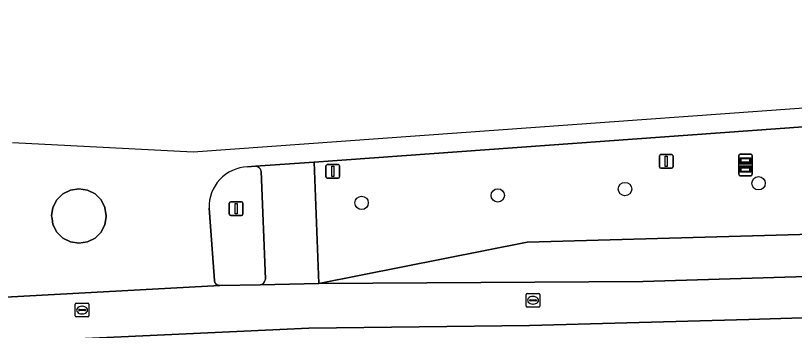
# Model space of a CAD drawing. Extents: x 161248 to 161848, y 384871 to 385383.
# Drawn here: x 161640.1 to 161697.1, y 385358.1 to 385381.2 of the extents above; entities that cross this region are included whole.
import ezdxf

# ---------------------------------------------------------------- set-up
doc = ezdxf.new("R2010")
doc.units = 0
for name, color, linetype in [('IMGEO_Berm_groen', 7, 'Continuous'), ('IMGEO_Boom', 7, 'Continuous'), ('IMGEO_Lichtmast', 7, 'Continuous'), ('IMGEO_Rijbaan_lokaal_gesloten', 7, 'Continuous'), ('IMGEO_Rioolput', 7, 'Continuous'), ('IMGEO_Verkeersbordpaal', 7, 'Continuous'), ('IMGEO_Verkeerseiland_open', 7, 'Continuous'), ('IMGEO_Vlaggenmast', 7, 'Continuous'), ('IMGEO_Voetpad_open', 7, 'Continuous'), ('IMGEO_Wegwijzer', 7, 'Continuous')]:
    doc.layers.add(name, color=color, linetype=linetype)

msp = doc.modelspace()

# ---------------------------------------------------------------- linework, layer by layer
at = {"layer": 'IMGEO_Berm_groen'}
msp.add_lwpolyline([(161791.881, 385380.869), (161759.392, 385377.16), (161750.012, 385376.539), (161748.217, 385376.43), (161698.032, 385373.062), (161661.919, 385370.448), (161662.255, 385361.554), (161677.491, 385364.59), (161749.527, 385366.616), (161792.671, 385367.953)], close=True, dxfattribs=at)
at = {"layer": 'IMGEO_Boom'}
for centre in [(161684.655, 385368.484), (161694.428, 385368.903), (161675.35, 385368.016), (161665.383, 385367.469)]:
    msp.add_circle(centre, 0.489, dxfattribs=at)
at = {"layer": 'IMGEO_Lichtmast'}
for p, q in [((161655.702, 385366.64), (161655.702, 385367.44)), ((161655.702, 385367.44), (161655.702, 385366.64)), ((161655.802, 385367.54), (161656.592, 385367.54)), ((161656.592, 385367.54), (161655.802, 385367.54)), ((161656.692, 385367.44), (161656.692, 385366.64)), ((161656.692, 385366.64), (161656.692, 385367.44)), ((161656.592, 385366.54), (161655.802, 385366.54)), ((161655.802, 385366.54), (161656.592, 385366.54))]:
    msp.add_line(p, q, dxfattribs=at)
msp.add_lwpolyline([(161656.122, 385367.415), (161656.272, 385367.415), (161656.272, 385366.665), (161656.122, 385366.665), (161656.122, 385367.415)], dxfattribs=at)
for centre, start, end in [((161655.802, 385367.44), 90, 180), ((161655.802, 385367.44), 90, 180), ((161656.592, 385367.44), 0, 90), ((161656.592, 385367.44), 360, 90), ((161655.802, 385366.64), 180, 270), ((161655.802, 385366.64), 180, 270), ((161656.592, 385366.64), 270, 0), ((161656.592, 385366.64), 270, 0)]:
    msp.add_arc(centre, 0.1, start, end, dxfattribs=at)
at = {"layer": 'IMGEO_Rijbaan_lokaal_gesloten'}
for points in [[(161657.034, 385370.106), (161657.616, 385370.148), (161661.919, 385370.448), (161698.032, 385373.062), (161748.217, 385376.43), (161750.012, 385376.539), (161759.392, 385377.16), (161791.881, 385380.869), (161791.867, 385381.194), (161791.156, 385381.143), (161653.051, 385371.194), (161644.097, 385371.653), (161639.831, 385371.872)], [(161631.227, 385360.108), (161655.016, 385361.406), (161654.981, 385361.407), (161654.945, 385361.411), (161654.91, 385361.418), (161654.876, 385361.428), (161654.842, 385361.441), (161654.811, 385361.458), (161654.78, 385361.477), (161654.752, 385361.498), (161654.725, 385361.522), (161654.701, 385361.549), (161654.679, 385361.577), (161654.66, 385361.607), (161654.644, 385361.639), (161654.63, 385361.672), (161654.62, 385361.706), (161654.612, 385361.741), (161654.608, 385361.777), (161654.25, 385366.727), (161654.224, 385367.085)], [(161792.812, 385364.967), (161756.931, 385363.87), (161711.552, 385362.483), (161685.959, 385361.7), (161662.255, 385361.554), (161657.948, 385361.466), (161655.016, 385361.406), (161631.227, 385360.108), (161631.252, 385359.649), (161631.397, 385356.891), (161661.517, 385358.276), (161677.668, 385358.493), (161693.707, 385358.916), (161765.882, 385361.168), (161791.883, 385361.372)]]:
    msp.add_lwpolyline(points, dxfattribs=at)
for points in [[(161646.6, 385367.126), (161646.698, 385366.508), (161646.689, 385366.451), (161646.6, 385365.89), (161646.316, 385365.332), (161645.874, 385364.89), (161645.316, 385364.606), (161644.698, 385364.508), (161644.08, 385364.606), (161643.522, 385364.89), (161643.08, 385365.332), (161642.796, 385365.89), (161642.729, 385366.313), (161642.698, 385366.508), (161642.796, 385367.126), (161643.08, 385367.684), (161643.522, 385368.126), (161644.08, 385368.41), (161644.698, 385368.508), (161645.316, 385368.41), (161645.874, 385368.126), (161646.316, 385367.684)], [(161792.671, 385367.953), (161749.527, 385366.616), (161677.491, 385364.59), (161662.255, 385361.554), (161685.959, 385361.7), (161711.552, 385362.483), (161756.931, 385363.87), (161792.812, 385364.967)], [(161748.303, 385358.596), (161767.756, 385359.312), (161776.93, 385359.481), (161791.948, 385358.758), (161791.883, 385361.372), (161765.882, 385361.168), (161693.707, 385358.916), (161677.668, 385358.493), (161661.517, 385358.276), (161631.397, 385356.891), (161631.519, 385354.842), (161632.803, 385354.907), (161633.031, 385354.915), (161645.068, 385355.42), (161657.397, 385355.953), (161657.562, 385355.96)]]:
    msp.add_lwpolyline(points, close=True, dxfattribs=at)
msp.add_arc((161657.138, 385367.192), 2.916, 92.0438, 182.101, dxfattribs=at)
at = {"layer": 'IMGEO_Rioolput'}
for p, q in [((161677.427, 385359.904), (161677.427, 385360.756)), ((161677.502, 385360.83), (161678.354, 385360.83)), ((161677.729, 385360.373), (161678.127, 385360.373)), ((161677.915, 385360.61), (161677.94, 385360.61)), ((161678.428, 385360.756), (161678.428, 385359.904)), ((161644.431, 385359.189), (161644.431, 385360.041)), ((161644.506, 385360.115), (161645.358, 385360.115)), ((161644.919, 385359.895), (161644.944, 385359.895)), ((161645.432, 385360.041), (161645.432, 385359.189)), ((161678.354, 385359.83), (161677.502, 385359.83)), ((161677.686, 385360.324), (161677.686, 385360.336)), ((161678.124, 385360.287), (161677.726, 385360.287)), ((161677.938, 385360.05), (161677.913, 385360.05)), ((161678.17, 385360.336), (161678.17, 385360.324)), ((161644.69, 385359.609), (161644.69, 385359.621)), ((161645.128, 385359.572), (161644.73, 385359.572)), ((161644.733, 385359.658), (161645.131, 385359.658)), ((161644.942, 385359.335), (161644.917, 385359.335)), ((161645.174, 385359.621), (161645.174, 385359.609)), ((161645.358, 385359.115), (161644.506, 385359.115))]:
    msp.add_line(p, q, dxfattribs=at)
for points in [[(161677.427, 385359.904), (161677.427, 385360.756)], [(161677.502, 385360.83), (161678.354, 385360.83)], [(161678.428, 385360.756), (161678.428, 385359.904)], [(161644.431, 385359.189), (161644.431, 385360.041)], [(161644.506, 385360.115), (161645.358, 385360.115)], [(161645.432, 385360.041), (161645.432, 385359.189)], [(161678.354, 385359.83), (161677.502, 385359.83)], [(161645.358, 385359.115), (161644.506, 385359.115)]]:
    msp.add_lwpolyline(points, dxfattribs=at)
for centre, radius, start, end in [((161677.504, 385360.754), 0.0765, 91.552, 178.448), ((161677.504, 385360.754), 0.0765, 91.552, 178.448), ((161677.726, 385360.333), 0.0403, 85.8775, 175.7526), ((161678.131, 385360.335), 0.0386, 1.7309, 96.639), ((161678.352, 385360.754), 0.0765, 1.552, 88.448), ((161678.352, 385360.754), 0.0765, 1.552, 88.448), ((161644.508, 385360.039), 0.0765, 91.552, 178.448), ((161644.508, 385360.039), 0.0765, 91.552, 178.448), ((161645.356, 385360.039), 0.0765, 1.552, 88.448), ((161645.356, 385360.039), 0.0765, 1.552, 88.448), ((161677.504, 385359.906), 0.0765, 181.552, 268.448), ((161677.504, 385359.906), 0.0765, 181.552, 268.448), ((161677.723, 385360.323), 0.0366, 178.938, 274.7102), ((161678.127, 385360.33), 0.043, 264.8664, 352.4533), ((161678.352, 385359.906), 0.0765, 271.552, 358.448), ((161678.352, 385359.906), 0.0765, 271.552, 358.448), ((161644.73, 385359.618), 0.0403, 85.8775, 175.7526), ((161644.727, 385359.608), 0.0366, 178.938, 274.7102), ((161645.131, 385359.615), 0.043, 264.8664, 352.4533), ((161645.135, 385359.62), 0.0386, 1.7309, 96.639), ((161644.508, 385359.191), 0.0765, 181.552, 268.448), ((161644.508, 385359.191), 0.0765, 181.552, 268.448), ((161645.356, 385359.191), 0.0765, 271.552, 358.448), ((161645.356, 385359.191), 0.0765, 271.552, 358.448)]:
    msp.add_arc(centre, radius, start, end, dxfattribs=at)
for centre, major_axis, ratio, start_param, end_param in [((161677.914, 385360.33), (-0.387, 0.002), 0.722429, 4.712389, 7.853982), ((161677.939, 385360.33), (-0.39, 0.002), 0.717154, 1.570796, 4.712389), ((161644.918, 385359.615), (-0.387, 0.002), 0.722429, 4.712389, 7.853982), ((161644.943, 385359.615), (-0.39, 0.002), 0.717154, 1.570796, 4.712389)]:
    msp.add_ellipse(centre, major_axis=major_axis, ratio=ratio, start_param=start_param, end_param=end_param, dxfattribs=at)
at = {"layer": 'IMGEO_Verkeersbordpaal'}
for p, q in [((161662.773, 385369.372), (161662.773, 385370.172)), ((161662.773, 385370.172), (161662.773, 385369.372)), ((161662.873, 385370.272), (161663.663, 385370.272)), ((161663.663, 385370.272), (161662.873, 385370.272)), ((161663.763, 385370.172), (161663.763, 385369.372)), ((161663.763, 385369.372), (161663.763, 385370.172)), ((161663.663, 385369.272), (161662.873, 385369.272)), ((161662.873, 385369.272), (161663.663, 385369.272))]:
    msp.add_line(p, q, dxfattribs=at)
msp.add_lwpolyline([(161663.193, 385370.147), (161663.343, 385370.147), (161663.343, 385369.397), (161663.193, 385369.397), (161663.193, 385370.147)], dxfattribs=at)
for centre, start, end in [((161662.873, 385370.172), 90, 180), ((161662.873, 385370.172), 90, 180), ((161663.663, 385370.172), 0, 90), ((161663.663, 385370.172), 360, 90), ((161662.873, 385369.372), 180, 270), ((161662.873, 385369.372), 180, 270), ((161663.663, 385369.372), 270, 0), ((161663.663, 385369.372), 270, 0)]:
    msp.add_arc(centre, 0.1, start, end, dxfattribs=at)
at = {"layer": 'IMGEO_Verkeerseiland_open'}
for points in [[(161657.616, 385370.148), (161657.034, 385370.106)], [(161658.338, 385361.88), (161658.042, 385369.784)], [(161654.224, 385367.085), (161654.25, 385366.727), (161654.608, 385361.777), (161654.612, 385361.741), (161654.62, 385361.706), (161654.63, 385361.672), (161654.644, 385361.639), (161654.66, 385361.607), (161654.679, 385361.577), (161654.701, 385361.549), (161654.725, 385361.522), (161654.752, 385361.498), (161654.78, 385361.477), (161654.811, 385361.458), (161654.842, 385361.441), (161654.876, 385361.428), (161654.91, 385361.418), (161654.945, 385361.411), (161654.981, 385361.407), (161655.016, 385361.406), (161657.948, 385361.466)]]:
    msp.add_lwpolyline(points, dxfattribs=at)
msp.add_lwpolyline([(161642.729, 385366.313), (161642.796, 385365.89), (161643.08, 385365.332), (161643.522, 385364.89), (161644.08, 385364.606), (161644.698, 385364.508), (161645.316, 385364.606), (161645.874, 385364.89), (161646.316, 385365.332), (161646.6, 385365.89), (161646.689, 385366.451), (161646.698, 385366.508), (161646.6, 385367.126), (161646.316, 385367.684), (161645.874, 385368.126), (161645.316, 385368.41), (161644.698, 385368.508), (161644.08, 385368.41), (161643.522, 385368.126), (161643.08, 385367.684), (161642.796, 385367.126), (161642.698, 385366.508)], close=True, dxfattribs=at)
for centre, radius, start, end in [((161657.138, 385367.192), 2.916, 92.0438, 182.101), ((161657.618, 385369.719), 0.429, 8.6723, 90.3025), ((161657.912, 385361.89), 0.426, 274.792, 358.6276)]:
    msp.add_arc(centre, radius, start, end, dxfattribs=at)
at = {"layer": 'IMGEO_Vlaggenmast'}
for p, q in [((161687.181, 385370.105), (161687.181, 385370.905)), ((161687.181, 385370.905), (161687.181, 385370.105)), ((161687.281, 385371.005), (161688.071, 385371.005)), ((161688.071, 385371.005), (161687.281, 385371.005)), ((161688.171, 385370.905), (161688.171, 385370.105)), ((161688.171, 385370.105), (161688.171, 385370.905)), ((161688.071, 385370.005), (161687.281, 385370.005)), ((161687.281, 385370.005), (161688.071, 385370.005))]:
    msp.add_line(p, q, dxfattribs=at)
msp.add_lwpolyline([(161687.601, 385370.88), (161687.751, 385370.88), (161687.751, 385370.13), (161687.601, 385370.13), (161687.601, 385370.88)], dxfattribs=at)
for centre, start, end in [((161687.281, 385370.905), 90, 180), ((161687.281, 385370.905), 90, 180), ((161688.071, 385370.905), 0, 90), ((161688.071, 385370.905), 360, 90), ((161687.281, 385370.105), 180, 270), ((161687.281, 385370.105), 180, 270), ((161688.071, 385370.105), 270, 0), ((161688.071, 385370.105), 270, 0)]:
    msp.add_arc(centre, 0.1, start, end, dxfattribs=at)
at = {"layer": 'IMGEO_Voetpad_open'}
for points in [[(161657.948, 385361.466), (161662.255, 385361.554), (161661.919, 385370.448), (161657.616, 385370.148)], [(161658.042, 385369.784), (161658.338, 385361.88)]]:
    msp.add_lwpolyline(points, dxfattribs=at)
for centre, radius, start, end in [((161657.618, 385369.719), 0.429, 8.6723, 90.3025), ((161657.912, 385361.89), 0.426, 274.792, 358.6276)]:
    msp.add_arc(centre, radius, start, end, dxfattribs=at)
at = {"layer": 'IMGEO_Wegwijzer'}
for p, q in [((161692.976, 385370.132), (161692.976, 385370.932)), ((161692.976, 385370.932), (161692.976, 385370.132)), ((161693.076, 385371.032), (161693.866, 385371.032)), ((161693.866, 385371.032), (161693.076, 385371.032)), ((161693.966, 385370.932), (161693.966, 385370.132)), ((161693.966, 385370.132), (161693.966, 385370.932)), ((161692.976, 385369.561), (161692.976, 385370.361)), ((161692.976, 385370.361), (161692.976, 385369.561)), ((161693.076, 385370.461), (161693.866, 385370.461)), ((161693.866, 385370.461), (161693.076, 385370.461)), ((161693.966, 385370.361), (161693.966, 385369.561)), ((161693.966, 385369.561), (161693.966, 385370.361)), ((161693.866, 385370.032), (161693.076, 385370.032)), ((161693.076, 385370.032), (161693.866, 385370.032)), ((161693.866, 385369.461), (161693.076, 385369.461)), ((161693.076, 385369.461), (161693.866, 385369.461))]:
    msp.add_line(p, q, dxfattribs=at)
for points in [[(161693.077, 385370.764), (161693.865, 385370.764), (161693.865, 385370.3), (161693.077, 385370.3), (161693.077, 385370.764)], [(161693.142, 385370.699), (161693.142, 385370.365), (161693.8, 385370.365), (161693.8, 385370.699), (161693.142, 385370.699)], [(161693.077, 385370.193), (161693.865, 385370.193), (161693.865, 385369.729), (161693.077, 385369.729), (161693.077, 385370.193)], [(161693.142, 385370.128), (161693.142, 385369.794), (161693.8, 385369.794), (161693.8, 385370.128), (161693.142, 385370.128)]]:
    msp.add_lwpolyline(points, dxfattribs=at)
for centre, start, end in [((161693.076, 385370.932), 90, 180), ((161693.076, 385370.932), 90, 180), ((161693.866, 385370.932), 0, 90), ((161693.866, 385370.932), 360, 90), ((161693.076, 385370.361), 90, 180), ((161693.076, 385370.361), 90, 180), ((161693.076, 385370.132), 180, 270), ((161693.076, 385370.132), 180, 270), ((161693.866, 385370.361), 0, 90), ((161693.866, 385370.361), 360, 90), ((161693.866, 385370.132), 270, 0), ((161693.866, 385370.132), 270, 0), ((161693.076, 385369.561), 180, 270), ((161693.076, 385369.561), 180, 270), ((161693.866, 385369.561), 270, 0), ((161693.866, 385369.561), 270, 0)]:
    msp.add_arc(centre, 0.1, start, end, dxfattribs=at)

doc.saveas('drawing.dxf')
